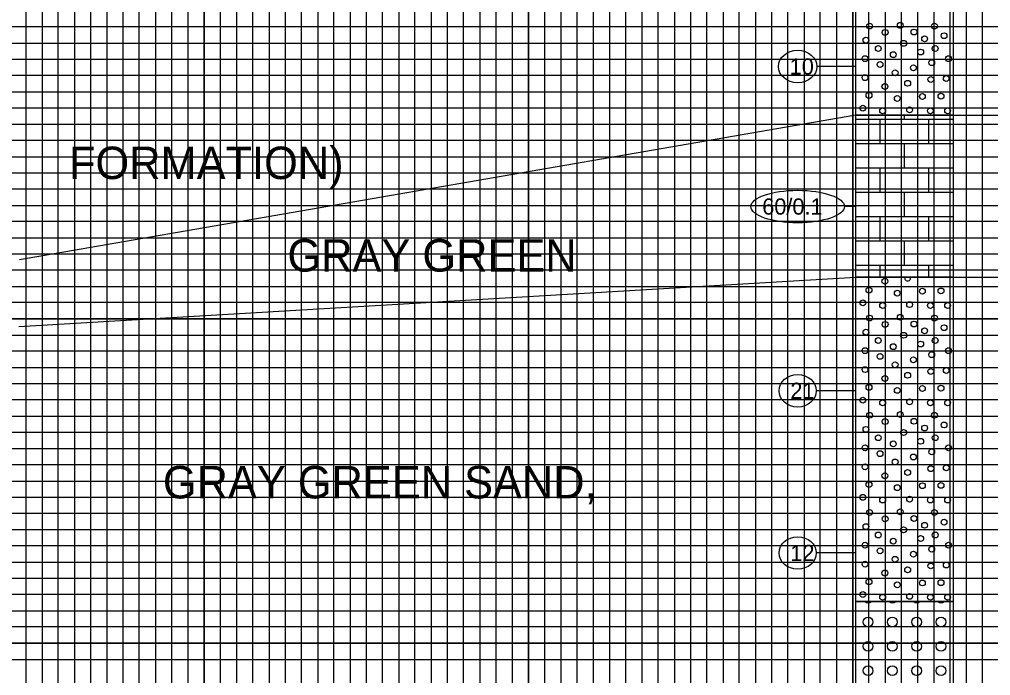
# Model space of a CAD drawing. Extents: x 2345490 to 2436403, y 465165 to 573888.
# Drawn here: x 2397806.3 to 2398105.7, y 557574.1 to 557776.4 of the extents above; entities that cross this region are included whole.
import ezdxf

# ---------------------------------------------------------------- set-up
doc = ezdxf.new("R2010")
doc.units = 0
for name, color, linetype in [('Prop Road Sect_ Boring - Material (Outline)', 7, 'Continuous'), ('Prop Road Sect_ Boring - Peripheral (SPT Oval + Leader)', 7, 'Continuous'), ('Prop Road Sect_ Boring - Peripheral (SPT Tx)', 7, 'Continuous'), ('Prop Strc Sect_ Material - Contact (General - Minor)', 7, 'Continuous'), ('Prop Strc Sect_ Material - Tx (Composite Desc)', 7, 'Continuous'), ('Sheet DOT Grid CELL', 7, 'Continuous'), ('Sheet Profile Grid Major CELL', 7, 'Continuous'), ('Sheet Profile Grid Middle CELL', 7, 'Continuous'), ('Sheet Profile Grid Minor CELL', 7, 'Continuous')]:
    doc.layers.add(name, color=color, linetype=linetype)

msp = doc.modelspace()

# ---------------------------------------------------------------- linework, layer by layer
at = {"layer": 'Prop Road Sect_ Boring - Material (Outline)'}
for p, q in [((2398064.24246, 557745.6425), (2398094.21252, 557745.6425)), ((2398071.71248, 557738.14968), (2398071.71248, 557745.6425)), ((2398079.21249, 557745.6425), (2398079.21249, 557746.92666)), ((2398086.71251, 557738.14968), (2398086.71251, 557745.6425)), ((2398094.22746, 557745.6425), (2398094.24246, 557745.6425)), ((2398064.24246, 557738.14968), (2398094.21252, 557738.14968)), ((2398079.21249, 557730.65687), (2398079.21249, 557738.14968)), ((2398094.22746, 557738.14968), (2398094.24246, 557738.14968)), ((2398064.24246, 557730.65687), (2398094.21252, 557730.65687)), ((2398071.71248, 557726.91166), (2398071.71248, 557730.65687)), ((2398086.71251, 557726.91166), (2398086.71251, 557730.65687)), ((2398094.22746, 557730.65687), (2398094.24246, 557730.65687)), ((2398071.71248, 557723.15031), (2398071.71248, 557726.89672)), ((2398086.71251, 557723.15031), (2398086.71251, 557726.89672)), ((2398064.24246, 557723.15031), (2398094.21252, 557723.15031)), ((2398079.21249, 557715.6575), (2398079.21249, 557723.15031)), ((2398094.22746, 557723.15031), (2398094.24246, 557723.15031)), ((2398064.24246, 557715.6575), (2398094.21252, 557715.6575)), ((2398071.71248, 557708.16468), (2398071.71248, 557715.6575)), ((2398086.71251, 557708.16468), (2398086.71251, 557715.6575)), ((2398094.22746, 557715.6575), (2398094.24246, 557715.6575)), ((2398064.24246, 557708.16468), (2398094.21252, 557708.16468)), ((2398079.21249, 557700.67187), (2398079.21249, 557708.16468)), ((2398094.22746, 557708.16468), (2398094.24246, 557708.16468)), ((2397806.27562, 557702.26247), (2397806.29062, 557702.26247)), ((2398064.24246, 557700.67187), (2398094.21252, 557700.67187)), ((2398071.71248, 557696.92666), (2398071.71248, 557700.67187)), ((2398086.71251, 557696.92666), (2398086.71251, 557700.67187)), ((2398094.22746, 557700.67187), (2398094.24246, 557700.67187)), ((2397806.27562, 557694.76965), (2397806.29062, 557694.76965)), ((2397806.27562, 557687.2631), (2397806.29062, 557687.2631)), ((2397806.27562, 557679.77028), (2397806.29062, 557679.77028))]:
    msp.add_line(p, q, dxfattribs=at)
for points in [[(2398064.24246, 557811.92666), (2398094.24246, 557811.92666), (2398094.24246, 557746.92666), (2398064.24246, 557746.92666)], [(2398064.24246, 557746.92666), (2398094.24246, 557746.92666), (2398094.24246, 557696.92666), (2398064.24246, 557696.92666)], [(2398064.24246, 557696.92666), (2398094.24246, 557696.92666), (2398094.24246, 557596.92666), (2398064.24246, 557596.92666)], [(2398064.24246, 557596.92666), (2398094.24246, 557596.92666), (2398094.24246, 557496.92666), (2398064.24246, 557496.92666)]]:
    msp.add_lwpolyline(points, close=True, dxfattribs=at)
for centre, radius in [((2398068.43938, 557774.38764), 0.9), ((2398073.21833, 557772.43833), 0.9), ((2398077.89119, 557774.6195), 0.9), ((2398082.12775, 557772.54443), 0.9), ((2398088.43552, 557774.38764), 0.9), ((2398067.30551, 557770.04803), 0.9), ((2398078.94049, 557769.06631), 0.9), ((2398085.41054, 557770.45303), 0.9), ((2398091.39556, 557771.41303), 0.9), ((2398071.11552, 557767.46802), 0.9), ((2398084.18054, 557766.37302), 0.9), ((2398088.68055, 557767.46802), 0.9), ((2398067.03551, 557764.33301), 0.9), ((2398075.73553, 557765.56302), 0.9), ((2398087.58555, 557763.10301), 0.9), ((2398092.76056, 557764.33301), 0.9), ((2398071.65552, 557762.56301), 0.9), ((2398076.30553, 557759.98301), 0.9), ((2398081.94554, 557761.52801), 0.9), ((2398067.03551, 557758.483), 0.9), ((2398080.17553, 557756.743), 0.9), ((2398087.31555, 557757.928), 0.9), ((2398092.08556, 557758.213), 0.9), ((2398073.15552, 557755.753), 0.9), ((2398068.25051, 557753.02299), 0.9), ((2398076.96553, 557752.07799), 0.9), ((2398084.72054, 557752.67799), 0.9), ((2398090.45055, 557752.76799), 0.9), ((2398066.34551, 557749.09298), 0.9), ((2398072.46552, 557748.26798), 0.9), ((2398080.77554, 557748.53798), 0.9), ((2398087.18055, 557748.26798), 0.9), ((2398092.49056, 557748.26798), 0.9), ((2398073.15552, 557695.708), 0.9), ((2398068.25051, 557692.97799), 0.9), ((2398076.96553, 557692.03299), 0.9), ((2398084.72054, 557692.63299), 0.9), ((2398090.45055, 557692.72299), 0.9), ((2398066.34551, 557689.04798), 0.9), ((2398072.46552, 557688.22298), 0.9), ((2398080.77554, 557688.49298), 0.9), ((2398087.18055, 557688.22298), 0.9), ((2398092.49056, 557688.22298), 0.9), ((2398068.43938, 557684.35764), 0.9), ((2398073.21833, 557682.40833), 0.9), ((2398077.89119, 557684.5895), 0.9), ((2398082.12775, 557682.51443), 0.9), ((2398088.43552, 557684.35764), 0.9), ((2398067.30551, 557680.01803), 0.9), ((2398078.94049, 557679.03631), 0.9), ((2398085.41054, 557680.42303), 0.9), ((2398091.39556, 557681.38303), 0.9), ((2398071.11552, 557677.43802), 0.9), ((2398084.18054, 557676.34302), 0.9), ((2398088.68055, 557677.43802), 0.9), ((2398067.03551, 557674.30301), 0.9), ((2398075.73553, 557675.53302), 0.9), ((2398087.58555, 557673.07301), 0.9), ((2398092.76056, 557674.30301), 0.9), ((2398071.65552, 557672.53301), 0.9), ((2398076.30553, 557669.95301), 0.9), ((2398081.94554, 557671.49801), 0.9), ((2398067.03551, 557668.453), 0.9), ((2398087.31555, 557667.898), 0.9), ((2398092.08556, 557668.183), 0.9), ((2398073.15552, 557665.723), 0.9), ((2398080.17553, 557666.713), 0.9), ((2398068.25051, 557662.99299), 0.9), ((2398076.96553, 557662.04799), 0.9), ((2398084.72054, 557662.64799), 0.9), ((2398090.45055, 557662.73799), 0.9), ((2398066.34551, 557659.06298), 0.9), ((2398072.46552, 557658.23798), 0.9), ((2398080.77554, 557658.50798), 0.9), ((2398087.18055, 557658.23798), 0.9), ((2398092.49056, 557658.23798), 0.9), ((2398068.43938, 557654.37264), 0.9), ((2398073.21833, 557652.42333), 0.9), ((2398077.89119, 557654.6045), 0.9), ((2398082.12775, 557652.52943), 0.9), ((2398088.43552, 557654.37264), 0.9), ((2398067.30551, 557650.03303), 0.9), ((2398078.94049, 557649.05131), 0.9), ((2398085.41054, 557650.43803), 0.9), ((2398091.39556, 557651.39803), 0.9), ((2398071.11552, 557647.45302), 0.9), ((2398084.18054, 557646.35802), 0.9), ((2398088.68055, 557647.45302), 0.9), ((2398067.03551, 557644.31801), 0.9), ((2398075.73553, 557645.54802), 0.9), ((2398087.58555, 557643.08801), 0.9), ((2398092.76056, 557644.31801), 0.9), ((2398071.65552, 557642.54801), 0.9), ((2398076.30553, 557639.96801), 0.9), ((2398081.94554, 557641.51301), 0.9), ((2398067.03551, 557638.468), 0.9), ((2398087.31555, 557637.913), 0.9), ((2398092.08556, 557638.198), 0.9), ((2398073.15552, 557635.738), 0.9), ((2398080.17553, 557636.728), 0.9), ((2398068.25051, 557633.00799), 0.9), ((2398076.96553, 557632.06299), 0.9), ((2398084.72054, 557632.66299), 0.9), ((2398090.45055, 557632.75299), 0.9), ((2398066.34551, 557629.07798), 0.9), ((2398072.46552, 557628.25298), 0.9), ((2398080.77554, 557628.52298), 0.9), ((2398087.18055, 557628.25298), 0.9), ((2398092.49056, 557628.25298), 0.9), ((2398068.43938, 557624.38764), 0.9), ((2398073.21833, 557622.43833), 0.9), ((2398077.89119, 557624.6195), 0.9), ((2398082.12775, 557622.54443), 0.9), ((2398088.43552, 557624.38764), 0.9), ((2398067.30551, 557620.04803), 0.9), ((2398078.94049, 557619.06631), 0.9), ((2398085.41054, 557620.45303), 0.9), ((2398091.39556, 557621.41303), 0.9), ((2398071.11552, 557617.46802), 0.9), ((2398084.18054, 557616.37302), 0.9), ((2398088.68055, 557617.46802), 0.9), ((2398067.03551, 557614.33301), 0.9), ((2398075.73553, 557615.56302), 0.9), ((2398087.58555, 557613.10301), 0.9), ((2398092.76056, 557614.33301), 0.9), ((2398071.65552, 557612.56301), 0.9), ((2398076.30553, 557609.98301), 0.9), ((2398081.94554, 557611.52801), 0.9), ((2398067.03551, 557608.483), 0.9), ((2398087.31555, 557607.928), 0.9), ((2398092.08556, 557608.213), 0.9), ((2398073.15552, 557605.753), 0.9), ((2398080.17553, 557606.743), 0.9), ((2398068.25051, 557603.02299), 0.9), ((2398076.96553, 557602.07799), 0.9), ((2398084.72054, 557602.67799), 0.9), ((2398090.45055, 557602.76799), 0.9), ((2398066.34551, 557599.09298), 0.9), ((2398072.46552, 557598.26798), 0.9), ((2398080.77554, 557598.53798), 0.9), ((2398087.18055, 557598.26798), 0.9), ((2398092.49056, 557598.26798), 0.9), ((2398067.97935, 557590.60833), 1.5), ((2398075.47935, 557590.60833), 1.5), ((2398082.97935, 557590.60833), 1.5), ((2398090.47935, 557590.60833), 1.5), ((2398067.97935, 557583.12333), 1.5), ((2398075.47935, 557583.12333), 1.5), ((2398082.97935, 557583.12333), 1.5), ((2398090.47935, 557583.12333), 1.5), ((2398067.97935, 557575.62333), 1.5), ((2398075.47935, 557575.62333), 1.5), ((2398082.97935, 557575.62333), 1.5), ((2398090.47935, 557575.62333), 1.5)]:
    msp.add_circle(centre, radius, dxfattribs=at)
for centre, radius, start, end in [((2398080.17553, 557696.698), 0.9, 165.2816814, 14.7183186), ((2398067.97935, 557598.10833), 1.5, 231.9783236, 308.0216764), ((2398075.47935, 557598.10833), 1.5, 231.9783236, 308.0216764), ((2398082.97935, 557598.10833), 1.5, 231.9783236, 308.0216764), ((2398090.47935, 557598.10833), 1.5, 231.9783236, 308.0216764)]:
    msp.add_arc(centre, radius, start, end, dxfattribs=at)
at = {"layer": 'Prop Road Sect_ Boring - Peripheral (SPT Oval + Leader)'}
for p, q in [((2398064.24246, 557761.92666), (2398052.18341, 557761.92666)), ((2398064.24246, 557718.74205), (2398060.64797, 557718.74205)), ((2398064.24246, 557661.92666), (2398051.98656, 557661.92666)), ((2398064.24246, 557611.92666), (2398051.98656, 557611.92666))]:
    msp.add_line(p, q, dxfattribs=at)
for centre, major_axis, ratio in [((2398046.24246, 557761.92666), (5.94094, 0), 0.841616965), ((2398046.24246, 557718.74205), (14.40551, 0), 0.347089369), ((2398046.24246, 557661.92666), (5.74409, 0), 0.870459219), ((2398046.24246, 557611.92666), (5.74409, 0), 0.870459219)]:
    msp.add_ellipse(centre, major_axis=major_axis, ratio=ratio, dxfattribs=at)
at = {"layer": 'Prop Strc Sect_ Material - Contact (General - Minor)'}
for p, q in [((2398064.24246, 557746.92666), (2397806.26068, 557702.26247)), ((2398094.24246, 557746.92666), (2398540.89687, 557746.92666)), ((2397806.08131, 557681.78165), (2398064.24246, 557696.92666)), ((2398094.24246, 557696.92666), (2398540.89687, 557696.92666))]:
    msp.add_line(p, q, dxfattribs=at)
at = {"layer": 'Sheet DOT Grid CELL'}
for p, q in [((2397813.24277, 558259.113), (2397813.24277, 557234.113)), ((2397863.24277, 558259.113), (2397863.24277, 557234.113)), ((2397913.24277, 558259.113), (2397913.24277, 557234.113)), ((2397963.24277, 558259.113), (2397963.24277, 557234.113)), ((2398013.24277, 558259.113), (2398013.24277, 557234.113)), ((2398063.24277, 558259.113), (2398063.24277, 557234.113)), ((2397263.24277, 557734.113), (2398763.24277, 557734.113)), ((2397263.24277, 557684.113), (2398763.24277, 557684.113)), ((2397263.24277, 557634.113), (2398763.24277, 557634.113)), ((2397263.24277, 557584.113), (2398763.24277, 557584.113))]:
    msp.add_line(p, q, dxfattribs=at)
at = {"layer": 'Sheet Profile Grid Major CELL'}
for points in [[(2397813.24277, 558259.113), (2397813.24277, 557234.113), (2397863.24277, 557234.113), (2397863.24277, 558259.113)], [(2397913.24277, 558259.113), (2397913.24277, 557234.113), (2397963.24277, 557234.113), (2397963.24277, 558259.113)], [(2398013.24277, 558259.113), (2398013.24277, 557234.113), (2398063.24277, 557234.113), (2398063.24277, 558259.113)], [(2398763.24277, 557684.113), (2397263.24277, 557684.113), (2397263.24277, 557734.113), (2398763.24277, 557734.113)], [(2398763.24277, 557584.113), (2397263.24277, 557584.113), (2397263.24277, 557634.113), (2398763.24277, 557634.113)]]:
    msp.add_lwpolyline(points, dxfattribs=at)
at = {"layer": 'Sheet Profile Grid Middle CELL'}
for points in [[(2397788.24277, 557234.113), (2397838.24277, 557234.113), (2397838.24277, 558259.113)], [(2397888.24277, 558259.113), (2397888.24277, 557234.113), (2397938.24277, 557234.113), (2397938.24277, 558259.113)], [(2397988.24277, 558259.113), (2397988.24277, 557234.113), (2398038.24277, 557234.113), (2398038.24277, 558259.113)], [(2398088.24277, 558259.113), (2398088.24277, 557234.113), (2398138.24277, 557234.113), (2398138.24277, 558259.113)], [(2398763.24277, 557759.113), (2397263.24277, 557759.113), (2397263.24277, 557709.113), (2398763.24277, 557709.113)], [(2398763.24277, 557659.113), (2397263.24277, 557659.113), (2397263.24277, 557609.113), (2398763.24277, 557609.113)]]:
    msp.add_lwpolyline(points, dxfattribs=at)
at = {"layer": 'Sheet Profile Grid Minor CELL'}
for points in [[(2397798.24277, 558259.113), (2397798.24277, 557234.113), (2397803.24277, 557234.113), (2397803.24277, 558259.113), (2397808.24277, 558259.113), (2397808.24277, 557234.113), (2397818.24277, 557234.113), (2397818.24277, 558259.113), (2397823.24277, 558259.113), (2397823.24277, 557234.113), (2397828.24277, 557234.113), (2397828.24277, 558259.113), (2397833.24277, 558259.113), (2397833.24277, 557234.113)], [(2397843.24277, 557234.113), (2397843.24277, 558259.113)], [(2397848.24277, 558259.113), (2397848.24277, 557234.113), (2397853.24277, 557234.113), (2397853.24277, 558259.113)], [(2397858.24277, 558259.113), (2397858.24277, 557234.113), (2397868.24277, 557234.113), (2397868.24277, 558259.113)], [(2397873.24277, 558259.113), (2397873.24277, 557234.113), (2397873.24277, 557234.113), (2397878.24277, 557234.113), (2397878.24277, 558259.113)], [(2397883.24277, 558259.113), (2397883.24277, 557234.113), (2397893.24277, 557234.113), (2397893.24277, 558259.113)], [(2397898.24277, 558259.113), (2397898.24277, 557234.113), (2397903.24277, 557234.113), (2397903.24277, 558259.113)], [(2397908.24277, 558259.113), (2397908.24277, 557234.113), (2397918.24277, 557234.113), (2397918.24277, 558259.113)], [(2397923.24277, 558259.113), (2397923.24277, 557234.113), (2397928.24277, 557234.113), (2397928.24277, 558259.113)], [(2397933.24277, 558259.113), (2397933.24277, 557234.113), (2397943.24277, 557234.113), (2397943.24277, 558259.113)], [(2397948.24277, 558259.113), (2397948.24277, 557234.113), (2397953.24277, 557234.113), (2397953.24277, 558259.113)], [(2397958.24277, 558259.113), (2397958.24277, 557234.113), (2397968.24277, 557234.113), (2397968.24277, 558259.113)], [(2397973.24277, 558259.113), (2397973.24277, 557234.113), (2397978.24277, 557234.113), (2397978.24277, 558259.113)], [(2397983.24277, 558259.113), (2397983.24277, 557234.113), (2397993.24277, 557234.113), (2397993.24277, 558259.113)], [(2397998.24277, 558259.113), (2397998.24277, 557234.113), (2398003.24277, 557234.113), (2398003.24277, 558259.113)], [(2398008.24277, 558259.113), (2398008.24277, 557234.113), (2398018.24277, 557234.113), (2398018.24277, 558259.113)], [(2398023.24277, 558259.113), (2398023.24277, 557234.113)], [(2398023.24277, 557234.113), (2398028.24277, 557234.113), (2398028.24277, 558258.513)], [(2398033.24277, 558258.513), (2398033.24277, 557234.113), (2398043.24277, 557234.113), (2398043.24277, 558259.113)], [(2398048.24277, 558259.113), (2398048.24277, 557234.113), (2398053.24277, 557234.113), (2398053.24277, 558259.113)], [(2398058.24277, 558259.113), (2398058.24277, 557234.113), (2398068.24277, 557234.113), (2398068.24277, 558259.113)], [(2398073.24277, 558259.113), (2398073.24277, 557234.113), (2398078.24277, 557234.113), (2398078.24277, 558259.113)], [(2398083.24277, 558259.113), (2398083.24277, 557234.113), (2398093.24277, 557234.113), (2398093.24277, 558259.113)], [(2398098.24277, 558259.113), (2398098.24277, 557234.113), (2398103.24277, 557234.113), (2398103.24277, 558259.113)], [(2398713.24277, 557774.113), (2397313.24277, 557774.113), (2397313.24277, 557769.113), (2398713.24277, 557769.113)], [(2398713.24277, 557764.113), (2397313.24277, 557764.113), (2397313.24277, 557754.113), (2398713.24277, 557754.113)], [(2398713.24277, 557749.113), (2397313.24277, 557749.113), (2397313.24277, 557744.113), (2398713.24277, 557744.113)], [(2398713.24277, 557739.113), (2397313.24277, 557739.113)], [(2397313.24277, 557729.113), (2398713.24277, 557729.113)], [(2398713.24277, 557724.113), (2397313.24277, 557724.113), (2397313.24277, 557719.113), (2398713.24277, 557719.113)], [(2398713.24277, 557714.113), (2397313.24277, 557714.113), (2397313.24277, 557704.113), (2398713.24277, 557704.113)], [(2398713.24277, 557699.113), (2397313.24277, 557699.113), (2397313.24277, 557694.113), (2398713.24277, 557694.113)], [(2398713.24277, 557689.113), (2397313.24277, 557689.113), (2397313.24277, 557679.113), (2398713.24277, 557679.113)], [(2398713.24277, 557674.113), (2397313.24277, 557674.113), (2397313.24277, 557669.113), (2398713.24277, 557669.113)], [(2398713.24277, 557664.113), (2397313.24277, 557664.113), (2397313.24277, 557654.113), (2398713.24277, 557654.113)], [(2398713.24277, 557649.113), (2397313.24277, 557649.113), (2397313.24277, 557644.113), (2398713.24277, 557644.113)], [(2398713.24277, 557639.113), (2397313.24277, 557639.113), (2397313.24277, 557629.113), (2398713.24277, 557629.113)], [(2398713.24277, 557624.113), (2397313.24277, 557624.113), (2397313.24277, 557619.113), (2398713.24277, 557619.113)], [(2398713.24277, 557614.113), (2397313.24277, 557614.113), (2397313.24277, 557604.113), (2398713.24277, 557604.113)], [(2398713.24277, 557599.113), (2397313.24277, 557599.113), (2397313.24277, 557594.113), (2398713.24277, 557594.113)], [(2398713.24277, 557589.113), (2397313.24277, 557589.113), (2397313.24277, 557579.113), (2398713.24277, 557579.113)]]:
    msp.add_lwpolyline(points, dxfattribs=at)

# ---------------------------------------------------------------- texts
at = {"layer": 'Prop Road Sect_ Boring - Peripheral (SPT Tx)'}
for s, p in [('10', (2398043.80152, 557759.42666)), ('60/0.1', (2398035.33695, 557716.24205)), ('21', (2398043.99837, 557659.42666)), ('12', (2398043.99837, 557609.42666))]:
    msp.add_text(s, height=5, dxfattribs=at).set_placement(p)
at = {"layer": 'Prop Strc Sect_ Material - Tx (Composite Desc)'}
for s, p in [('FORMATION)', (2397821.55078, 557727.2112)), ('GRAY GREEN', (2397888.92, 557698.67566)), ('GRAY GREEN SAND,', (2397850.50744, 557628.74583))]:
    msp.add_text(s, height=10, dxfattribs=at).set_placement(p)

doc.saveas('drawing.dxf')
